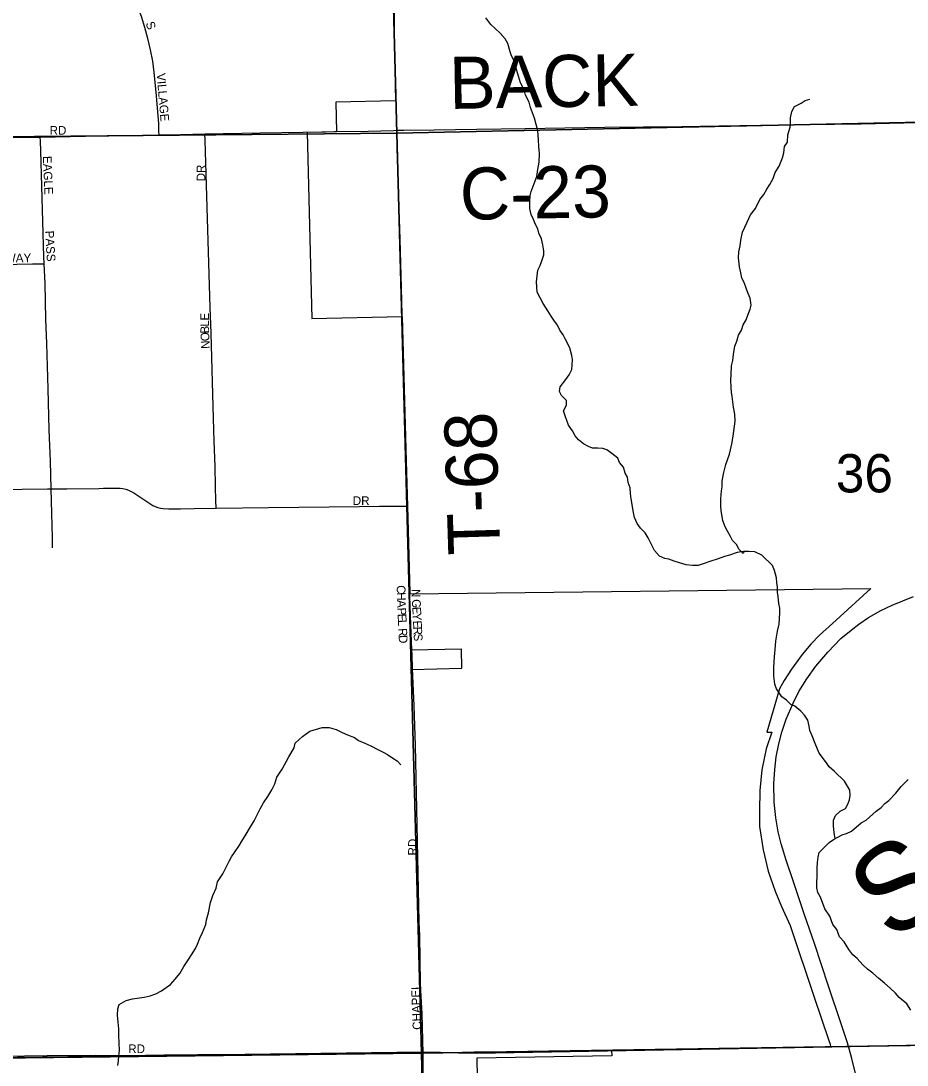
# Model space of a CAD drawing. Extents: x 1985906 to 2360102, y 891258 to 1222054.
# Drawn here: x 2133334 to 2138439, y 1025482 to 1031500 of the extents above; entities that cross this region are included whole.
import ezdxf

# ---------------------------------------------------------------- set-up
doc = ezdxf.new("R2010")
doc.units = 0
for name, color, linetype in [('GM_X_City_Street', 7, 'Continuous'), ('GM_X_City_Street_Text', 7, 'Continuous'), ('GM_X_Corporation', 7, 'Continuous'), ('GM_X_County_Road', 7, 'Continuous'), ('GM_X_County_Road_Text', 7, 'Continuous'), ('GM_X_Minor_River', 7, 'Continuous'), ('GM_X_Minor_River_Text', 7, 'Continuous'), ('GM_X_Rail_Line', 7, 'Continuous'), ('GM_X_Section', 7, 'Continuous'), ('GM_X_Section_Text', 7, 'Continuous'), ('GM_X_Township', 7, 'Continuous'), ('GM_X_Township_Road', 7, 'Continuous'), ('GM_X_Township_Road_Text', 7, 'Continuous')]:
    doc.layers.add(name, color=color, linetype=linetype)

msp = doc.modelspace()

# ---------------------------------------------------------------- linework, layer by layer
at = {"layer": 'GM_X_City_Street'}
for points in [[(2134129.3, 1030843.6), (2134128.8, 1030862), (2134127.8, 1030907.9), (2134112, 1031088.8), (2134101.8, 1031203.3), (2134093, 1031268.4), (2134080.5, 1031334), (2134065.3, 1031398.2), (2134048.2, 1031462.2), (2134027.9, 1031524.2), (2134003.2, 1031586), (2133976.9, 1031646.2), (2133963.8, 1031677.1), (2133958.7, 1031694.1), (2133954.7, 1031709), (2133951.4, 1031726.4), (2133950.9, 1031734.7), (2133951.4, 1031742), (2133952.9, 1031749.3), (2133955.3, 1031756.3), (2133961.5, 1031768.2), (2133975.3, 1031788.5)], [(2132225.9, 1030817.6), (2132301.9, 1030816.6), (2132421.9, 1030815.5), (2132588.3, 1030818.1), (2133050.7, 1030823.1), (2133267.6, 1030827.1), (2133445.3, 1030830.4)], [(2133445.3, 1030830.4), (2133791.9, 1030836.8), (2133841, 1030838.3), (2134129.3, 1030843.6)], [(2133468.1, 1030098.8), (2133466.5, 1030139.3), (2133448.4, 1030751.2), (2133446.3, 1030805.8), (2133445.3, 1030830.4)], [(2134129.3, 1030843.6), (2134252.2, 1030845.8), (2134393.4, 1030848.5)], [(2134393.4, 1030848.5), (2134711.4, 1030854.4), (2134959.2, 1030858.7)], [(2134458.7, 1028691.6), (2134457.6, 1028734.8), (2134455.4, 1028816.7), (2134452.4, 1028931.2), (2134447.1, 1029078.4), (2134442.8, 1029209.2), (2134429.1, 1029699.9), (2134424.6, 1029847.1), (2134399.9, 1030681.2), (2134394.8, 1030812), (2134393.4, 1030848.5)], [(2132293.6, 1030074.9), (2132348.5, 1030076.7), (2132479.8, 1030081.2), (2132545.4, 1030084), (2132676.9, 1030086), (2132923.3, 1030090.5), (2133021.8, 1030094.7), (2133219, 1030096.3), (2133399.8, 1030099.8), (2133432.8, 1030099.3), (2133468.1, 1030098.8)], [(2133508.1, 1028802.8), (2133503.6, 1028961.5), (2133497.2, 1029143.4), (2133490.9, 1029379.8), (2133483.5, 1029639.7), (2133478.1, 1029780.9), (2133472.9, 1029986.4), (2133468.1, 1030098.8)], [(2132440.5, 1028788.1), (2132483.5, 1028788.4), (2132584, 1028788.8), (2132797.1, 1028793.1), (2133126.6, 1028797.1), (2133340.4, 1028800.1), (2133486.5, 1028802.5), (2133508.1, 1028802.8)], [(2133508.1, 1028802.8), (2133597.7, 1028802.8), (2133782, 1028805.6), (2133809.2, 1028806), (2133860.2, 1028807.1), (2133874.4, 1028807.3), (2133888.3, 1028807.3), (2133904.6, 1028806.5), (2133921.6, 1028804.7), (2133938.2, 1028800.7), (2133953.9, 1028794.8), (2133983.6, 1028779.6), (2134025.5, 1028752.9), (2134093.4, 1028707.5), (2134107.6, 1028700.5), (2134122.2, 1028695.1), (2134137.7, 1028691.8), (2134153.6, 1028689.6), (2134185.9, 1028688.4), (2134252.2, 1028688.4), (2134332.1, 1028689.2), (2134458.7, 1028691.6)], [(2133516.3, 1028462), (2133515.3, 1028521.9), (2133512.1, 1028660.9), (2133508.1, 1028802.8)], [(2134458.7, 1028691.6), (2134759.5, 1028695.4), (2135283.9, 1028701.2), (2135398.7, 1028702.8), (2135480.8, 1028702.5), (2135530, 1028702.5), (2135561.9, 1028702.4)], [(2135586.1, 1027875.9), (2135580.1, 1028018.3), (2135575.1, 1028182), (2135575.5, 1028206)], [(2135650.4, 1025549.6), (2135645.1, 1025777.7), (2135639.4, 1025877.3), (2135636.7, 1025952.9), (2135631.1, 1026227.1), (2135628.4, 1026305.8), (2135617.5, 1026865.7), (2135606.2, 1027323.9), (2135598.4, 1027552.8), (2135590.2, 1027766.7)], [(2132102.3, 1025520.9), (2132355, 1025523.6), (2132616.3, 1025527.6), (2132928.1, 1025530.4), (2133222.8, 1025533.8), (2133485.4, 1025536.6), (2133763.4, 1025538.2), (2133943.2, 1025537.9), (2134156.6, 1025541), (2134353.1, 1025542.1), (2134631.4, 1025542), (2135008.1, 1025544.9), (2135385, 1025547.9), (2135650.4, 1025549.6)], [(2135650.4, 1025549.6), (2135810.7, 1025553.9), (2135944.4, 1025557.3), (2135956, 1025557.4), (2136388.4, 1025560.6), (2136583, 1025564.3)], [(2135665.2, 1023007), (2135677.2, 1023054.2), (2135685.6, 1023102.1), (2135692.9, 1023182.4), (2135696.1, 1023263.7), (2135695.1, 1023378.3), (2135688.5, 1023639.4), (2135685.3, 1023786.6), (2135681.9, 1023966.3), (2135679.3, 1024080.7), (2135675.5, 1024210.9), (2135671.7, 1024357.3), (2135668.2, 1024422), (2135668.5, 1024471.1), (2135666.6, 1024548.1), (2135664.4, 1024615.4), (2135662.8, 1024698), (2135659.8, 1024877.8), (2135659, 1024975.6), (2135655.5, 1025171.6), (2135651.9, 1025350.3), (2135650.5, 1025463.2), (2135650.4, 1025549.6)]]:
    msp.add_lwpolyline(points, dxfattribs=at)
at = {"layer": 'GM_X_Corporation'}
msp.add_lwpolyline([(2135440.3, 1033508.9), (2135491.5, 1031039.2), (2135148.5, 1031031.8), (2135151.7, 1030861.2), (2134982, 1030856.9), (2135010, 1029785.3), (2135529.8, 1029796.4), (2135574.2, 1028198.2), (2138230.2, 1028228.2), (2138009.5, 1028026.6), (2137934.7, 1027958.8), (2137885.5, 1027907.3), (2137833.8, 1027848.2), (2137773.2, 1027764.4), (2137731, 1027698.4), (2137703.3, 1027650.7), (2137631.4, 1027399.7), (2137659.4, 1027399.8), (2137628, 1027305), (2137603.1, 1027182.9), (2137589.9, 1027064.7), (2137588.7, 1026947.3), (2137588.8, 1026857.1), (2137609.8, 1026723.1), (2137639.1, 1026598.7), (2137679.9, 1026484.1), (2137715.9, 1026396.3), (2137765.4, 1026285.3), (2137903.8, 1025874.1), (2137988, 1025623.8), (2137996.1, 1025602.4), (2137997.6, 1025587.3), (2136736.7, 1025564.4), (2136737.2, 1025534.4), (2135960.3, 1025521.3), (2135964.1, 1025292.2)], dxfattribs=at)
msp.add_lwpolyline([(2135582.9, 1027872.6), (2135585.9, 1027761.6), (2135874.4, 1027769.6), (2135872.2, 1027878.6)], close=True, dxfattribs=at)
at = {"layer": 'GM_X_County_Road'}
for points in [[(2135499.9, 1030869.2), (2135539.8, 1030870.4), (2135713.6, 1030872.7), (2135959.8, 1030876.1), (2136238.5, 1030879.2), (2136468.2, 1030882.6), (2136697.9, 1030886.6), (2137140.5, 1030891.9), (2137353.8, 1030894.9), (2137714.8, 1030900.7), (2138174, 1030907.4), (2138420.1, 1030911.6), (2138928.8, 1030920.4), (2139256.9, 1030925.8), (2139683.6, 1030932.1), (2140011.6, 1030940), (2140355.9, 1030954.3), (2140716.6, 1030967.3), (2140819.1, 1030971.7)], [(2134959.2, 1030858.7), (2135088.9, 1030860.9), (2135140.1, 1030861.7)], [(2135140.1, 1030861.7), (2135335.1, 1030864.7), (2135480, 1030868.7), (2135499.9, 1030869.2)]]:
    msp.add_lwpolyline(points, dxfattribs=at)
at = {"layer": 'GM_X_Minor_River'}
for points in [[(2136439.8, 1029390.2), (2136473.4, 1029432.8), (2136493.2, 1029459.1), (2136506.8, 1029491.4), (2136510.5, 1029517.5), (2136512.1, 1029547.6), (2136507.8, 1029571.7), (2136497.1, 1029615.6), (2136468.4, 1029667.4), (2136458, 1029691.3), (2136437.6, 1029717.1), (2136425.2, 1029747), (2136404.7, 1029774.8), (2136388.3, 1029798.7), (2136369.9, 1029828.5), (2136343.2, 1029870.3), (2136324.7, 1029904.2), (2136308.2, 1029936), (2136303.4, 1029996.1), (2136307, 1030030.3), (2136312.6, 1030062.4), (2136324.3, 1030090.7), (2136335.9, 1030122.9), (2136345.6, 1030151.1), (2136347.3, 1030175.2), (2136340.9, 1030209.2), (2136332.4, 1030243.2), (2136317.9, 1030277.1), (2136311.6, 1030301.1), (2136299.2, 1030327), (2136286.8, 1030354.9), (2136274.3, 1030384.9), (2136265.8, 1030418.8), (2136265.3, 1030460.9), (2136266.9, 1030493.1), (2136272.6, 1030517.2), (2136290.1, 1030563.6), (2136305.6, 1030603.9), (2136311.1, 1030644.1), (2136318.6, 1030686.3), (2136322, 1030736.5), (2136317.4, 1030776.5), (2136314.9, 1030814.6), (2136314.6, 1030842.7), (2136312.3, 1030866.7), (2136293.2, 1030938.7), (2136280.8, 1030970.6), (2136270.4, 1031000.6), (2136261.9, 1031030.5), (2136241.3, 1031072.4), (2136232.9, 1031102.3), (2136212.3, 1031142.2), (2136199.7, 1031182.1), (2136191.3, 1031214.1), (2136176.6, 1031266.1), (2136160.1, 1031297.9), (2136151.7, 1031321.9), (2136139.1, 1031369.9), (2136122.7, 1031395.7), (2136094.1, 1031429.4), (2136065.7, 1031455.1), (2136041.3, 1031478.9), (2136012.7, 1031516.6)], [(2137500.4, 1028441.6), (2137494.5, 1028429.5), (2137472.1, 1028453.3), (2137455.7, 1028481.2), (2137433.3, 1028504.9), (2137420.9, 1028528.8), (2137404.5, 1028558.7), (2137390, 1028588.6), (2137377.6, 1028620.5), (2137368.8, 1028676.6), (2137366.4, 1028704.6), (2137365.9, 1028744.7), (2137369.3, 1028790.9), (2137373, 1028815), (2137374.6, 1028847.1), (2137382.1, 1028889.3), (2137395.5, 1028943.7), (2137416.8, 1029002.1), (2137432, 1029070.5), (2137439.3, 1029122.7), (2137448.5, 1029193.1), (2137445.9, 1029233.2), (2137439.4, 1029273.2), (2137430.6, 1029335.2), (2137428.2, 1029359.3), (2137425.9, 1029385.3), (2137423.3, 1029431.4), (2137424.9, 1029459.5), (2137428.3, 1029511.7), (2137435.9, 1029541.9), (2137439.5, 1029578), (2137446.9, 1029624.3), (2137458.6, 1029654.5), (2137468.1, 1029688.7), (2137485.9, 1029717), (2137495.5, 1029747.3), (2137511.2, 1029777.5), (2137522.8, 1029809.8), (2137534.5, 1029838), (2137540.2, 1029862.2), (2137535.7, 1029902.2), (2137523.3, 1029928.1), (2137514.9, 1029954.1), (2137500.4, 1029992), (2137488, 1030017.9), (2137481.6, 1030047.9), (2137473.1, 1030081.9), (2137468.4, 1030134), (2137470, 1030168.1), (2137477.5, 1030204.3), (2137481.1, 1030236.4), (2137490.6, 1030282.7), (2137518, 1030339.2), (2137537.5, 1030381.6), (2137565.1, 1030418.1), (2137590.6, 1030470.6), (2137614.3, 1030499), (2137632, 1030529.3), (2137647.7, 1030557.6), (2137667.3, 1030591.9), (2137678.9, 1030626.2), (2137702.5, 1030662.6), (2137722, 1030711), (2137729.7, 1030739.2), (2137733.2, 1030775.3), (2137750.9, 1030801.6), (2137752.4, 1030843.8), (2137765.9, 1030888.1), (2137767.5, 1030916.2), (2137767.2, 1030940.2), (2137774.8, 1030978.5), (2137790.5, 1031006.8), (2137828.4, 1031025.3), (2137852.3, 1031041.7), (2137878.3, 1031048)], [(2138025.7, 1026787.1), (2138019.4, 1026820), (2138014.8, 1026860), (2138014.4, 1026894.1), (2138026.1, 1026920.4), (2138053.9, 1026944.8), (2138083.8, 1026961.2), (2138097.6, 1026985.5), (2138107.3, 1027009.7), (2138110.9, 1027037.8), (2138108.6, 1027065.9), (2138096.2, 1027089.8), (2138077.8, 1027117.6), (2138020.8, 1027173), (2137990.4, 1027200.7), (2137974, 1027224.5), (2137933.1, 1027280.1), (2137910.3, 1027336), (2137891.6, 1027379.9), (2137879.2, 1027409.8), (2137874.8, 1027435.8), (2137866.4, 1027469.8), (2137847.9, 1027497.6), (2137827.6, 1027521.4), (2137793, 1027551), (2137768.8, 1027560.7), (2137744.4, 1027584.5), (2137718, 1027604.2), (2137687.3, 1027649.9), (2137676.9, 1027677.8), (2137672.3, 1027723.9), (2137671.6, 1027776), (2137674.9, 1027834.2), (2137678.4, 1027876.4), (2137683.8, 1027924.6), (2137693.1, 1027982.9), (2137702.6, 1028023.2), (2137705.8, 1028087.4), (2137705.4, 1028115.4), (2137701, 1028141.5), (2137696.5, 1028181.5), (2137692.2, 1028207.5), (2137691.8, 1028235.6), (2137689.4, 1028263.7), (2137687.1, 1028289.7), (2137674.5, 1028331.7), (2137664.1, 1028361.6), (2137603, 1028420.9), (2137562.6, 1028440.5), (2137526.5, 1028442), (2137496.3, 1028441.6), (2137460.3, 1028435.1), (2137416.3, 1028420.5), (2137386.3, 1028412), (2137350.3, 1028399.5), (2137302.3, 1028384.8), (2137270.3, 1028372.4), (2137236.3, 1028361.9), (2137202.2, 1028361.4), (2137166, 1028365), (2137127.7, 1028376.5), (2137097.4, 1028386.1), (2137067.2, 1028397.8), (2137043, 1028401.4), (2137012.7, 1028415.1), (2136984.2, 1028446.8), (2136963.6, 1028490.7), (2136947.1, 1028520.5), (2136930.7, 1028548.4), (2136904.2, 1028576.1), (2136883.8, 1028603.9), (2136869.3, 1028637.8), (2136860.8, 1028675.8), (2136854.3, 1028711.8), (2136849.8, 1028745.9), (2136845.4, 1028775.9), (2136843, 1028807.9), (2136832.5, 1028839.9), (2136828.1, 1028869.9), (2136815.8, 1028893.8), (2136805.3, 1028927.8), (2136782.8, 1028955.6), (2136772.5, 1028979.5), (2136738, 1029007.1), (2136709.6, 1029026.8), (2136685.4, 1029034.5), (2136657.2, 1029038.1), (2136627.1, 1029037.7), (2136602.9, 1029047.4), (2136574.6, 1029063.1), (2136546.2, 1029084.8), (2136527.8, 1029108.6), (2136511.4, 1029136.5), (2136488.9, 1029170.3), (2136470.1, 1029224.2), (2136459.7, 1029252.1), (2136477.3, 1029284.4), (2136477, 1029312.5), (2136448.5, 1029340.2), (2136436.1, 1029364.1), (2136439.8, 1029390.2)], [(2133891.9, 1025479.5), (2133895.6, 1025505.6), (2133897.2, 1025535.7), (2133900.8, 1025565.8), (2133900.3, 1025607.9), (2133897.7, 1025654), (2133897.2, 1025690.1), (2133894.7, 1025728.2), (2133890.2, 1025770.2), (2133891.7, 1025806.4), (2133899.4, 1025830.5), (2133939.3, 1025853.1), (2133977.3, 1025863.7), (2134003.4, 1025868), (2134043.5, 1025872.6), (2134077.5, 1025881), (2134111.5, 1025891.5), (2134143.4, 1025910), (2134171.3, 1025928.4), (2134195.1, 1025946.8), (2134222.8, 1025977.2), (2134248.5, 1026009.7), (2134272.1, 1026050.1), (2134299.7, 1026090.6), (2134317.4, 1026116.9), (2134339, 1026153.3), (2134350.8, 1026179.5), (2134364.4, 1026213.8), (2134380, 1026246.1), (2134399.5, 1026292.5), (2134403.2, 1026318.6), (2134414.7, 1026358.9), (2134426, 1026419.2), (2134439.5, 1026459.5), (2134459, 1026501.8), (2134466.6, 1026538), (2134496.1, 1026584.6), (2134519.6, 1026631), (2134533.3, 1026657.3), (2134547.1, 1026681.5), (2134564.8, 1026707.8), (2134592.4, 1026748.3), (2134606.1, 1026772.5), (2134631.7, 1026813), (2134651.4, 1026845.3), (2134676.9, 1026889.8), (2134698.5, 1026932.2), (2134712.2, 1026958.5), (2134731.8, 1026992.8), (2134755.4, 1027029.2), (2134779, 1027067.7), (2134796.7, 1027102), (2134808.2, 1027140.3), (2134839.7, 1027186.8), (2134877, 1027257.5), (2134908.4, 1027310.1), (2134914.1, 1027336.2), (2134955.8, 1027374.9), (2134997.6, 1027405.5), (2135069.6, 1027426.5), (2135109.7, 1027427.1), (2135150.1, 1027415.6), (2135184.4, 1027398), (2135214.7, 1027384.3), (2135255.1, 1027368.8), (2135279.4, 1027353.1), (2135315.7, 1027337.5), (2135350.1, 1027322), (2135390.5, 1027300.4), (2135420.8, 1027284.8), (2135445.1, 1027271.1), (2135475.5, 1027251.4), (2135501.8, 1027235.7), (2135522.2, 1027211.9)], [(2138460.3, 1025799), (2138437.8, 1025834.8), (2138393.1, 1025870.3), (2138372.7, 1025896.1), (2138342.2, 1025925.8), (2138309.7, 1025953.4), (2138275.2, 1025983.1), (2138242.7, 1026010.7), (2138210.3, 1026034.3), (2138183.8, 1026060.1), (2138151.3, 1026095.7), (2138126.9, 1026117.5), (2138104.4, 1026147.3), (2138075.7, 1026193), (2138049.2, 1026220.7), (2138034.6, 1026262.7), (2138012.2, 1026292.4), (2137993.5, 1026340.3), (2137964.8, 1026382.1), (2137939.8, 1026449.9), (2137925.4, 1026475.8), (2137919.1, 1026503.8), (2137918.6, 1026537.9), (2137920.2, 1026566), (2137921.6, 1026616.1), (2137923.2, 1026650.2), (2137926.8, 1026680.4), (2137932.5, 1026706.5), (2137960.3, 1026733), (2137990, 1026765.4), (2138015.9, 1026781.8), (2138065.7, 1026808.6), (2138089.7, 1026816.9), (2138119.7, 1026829.3), (2138175.3, 1026878.2), (2138203.2, 1026892.6), (2138260.7, 1026945.5), (2138290.6, 1026966), (2138310.4, 1026990.3), (2138334.2, 1027006.7), (2138373.9, 1027049.3), (2138405.5, 1027087.9), (2138445.1, 1027128.5)]]:
    msp.add_lwpolyline(points, dxfattribs=at)
at = {"layer": 'GM_X_Rail_Line'}
msp.add_lwpolyline([(2138146.1, 1025418.5), (2138120.7, 1025520.5), (2138095.4, 1025610.8), (2138060.1, 1025719.6), (2137986.5, 1025936), (2137904.9, 1026182.8), (2137848.6, 1026347.9), (2137780.6, 1026549.5), (2137741.7, 1026662.6), (2137713.8, 1026756.6), (2137697.1, 1026825.3), (2137683.5, 1026906.9), (2137673.6, 1026997.8), (2137671.2, 1027103.5), (2137677.2, 1027185.6), (2137685.4, 1027258.1), (2137700.2, 1027332.9), (2137716.9, 1027401), (2137742.3, 1027475.2), (2137781.9, 1027567.3), (2137815.3, 1027634.1), (2137861, 1027707.7), (2137913.6, 1027781.2), (2137981.6, 1027862.3), (2138058.3, 1027940.1), (2138117, 1027989), (2138161.5, 1028022.4), (2138217.2, 1028060.7), (2138287.7, 1028100.9), (2138352.6, 1028131.9), (2138475.7, 1028183.2)], dxfattribs=at)
at = {"layer": 'GM_X_Section'}
for points in [[(2135365.6, 1036205), (2140678.7, 1036262.1), (2140811.8, 1030963.7), (2135499.1, 1030852.6), (2135418, 1033901.9)], [(2130202.8, 1036134.8), (2135365.6, 1036205), (2135418, 1033901.9), (2135499.1, 1030852.6), (2130280.1, 1030804)], [(2140811.8, 1030963.7), (2140905, 1025633), (2135642.2, 1025550.2), (2135499.1, 1030852.6)], [(2135499.1, 1030852.6), (2135642.2, 1025550.2), (2130421.3, 1025489.7), (2130375.3, 1025487.4), (2130280.1, 1030804)], [(2135642.2, 1025550.2), (2140905, 1025633), (2141004.5, 1020248.3), (2135768, 1020137.7)], [(2130421.3, 1025489.7), (2135642.2, 1025550.2), (2135768, 1020137.7), (2130549.1, 1020075.3)]]:
    msp.add_lwpolyline(points, close=True, dxfattribs=at)
at = {"layer": 'GM_X_Township'}
for points in [[(2140422.6, 1056659.9), (2140460.2, 1052522.1), (2140436.8, 1052221.4), (2140488.7, 1049852.1), (2140491.3, 1049579.9), (2140512.3, 1047194.7), (2140550, 1044468.5), (2140555.6, 1044290.7), (2140603.6, 1041617.3), (2140643.6, 1038550.5), (2140691.3, 1036363.6), (2140692.5, 1036252.5), (2140808.9, 1030973.6), (2140829.2, 1028978.9), (2140910.9, 1025638.8), (2135959.6, 1025551.2), (2135644.8, 1025556.9), (2131125.3, 1025495.7)], [(2131125.3, 1025495.7), (2135644.8, 1025556.9), (2135959.6, 1025551.2), (2140910.9, 1025638.8), (2140957.9, 1024059.1), (2140992.6, 1021457.6), (2140989.6, 1021008.1), (2140995.6, 1020742.8), (2140996.5, 1020683.7), (2141011.9, 1019647.4), (2141011.9, 1019058.8), (2141011, 1017657), (2141011, 1017622.9), (2141097.8, 1012223.7), (2141126.9, 1009599), (2140462.9, 1009595.7), (2137186.3, 1009553.5), (2135789.3, 1009523.9), (2133580.3, 1009513.3), (2133246.9, 1009511.7)]]:
    msp.add_lwpolyline(points, dxfattribs=at)
at = {"layer": 'GM_X_Township_Road'}
for points in [[(2135495.3, 1031049), (2135489, 1031273.7), (2135486.7, 1031404.9), (2135485.2, 1031618), (2135482, 1031798.4), (2135478.3, 1031929.5), (2135474.1, 1032076.9), (2135471.7, 1032162.1)], [(2135499.9, 1030869.2), (2135497.6, 1030958.4), (2135495.3, 1031049)], [(2135531.1, 1029807), (2135525.8, 1029962.2), (2135518.4, 1030240.9), (2135511.6, 1030470.2), (2135502.2, 1030765.4), (2135499.9, 1030869.2)], [(2135561.9, 1028702.4), (2135547.8, 1029224.6), (2135540.8, 1029437.7), (2135535.8, 1029618.2), (2135532.6, 1029762.5), (2135531.1, 1029807)], [(2135575.5, 1028206), (2135561.9, 1028702.4)], [(2135590.2, 1027766.7), (2135587.3, 1027848.3), (2135586.1, 1027875.9)]]:
    msp.add_lwpolyline(points, dxfattribs=at)

# ---------------------------------------------------------------- texts
at = {"layer": 'GM_X_City_Street_Text'}
for s, rotation, p in [('S', 290.1002, (2134051.4, 1031485.8)), ('VILLAGE', 274.76456, (2134115.5, 1031196.1)), ('RD', 0.00001, (2133498.9, 1030843.9)), ('EAGLE', 272.48833, (2133459.9, 1030720.5)), ('DR', 90, (2134395.9, 1030574.9)), ('PASS', 273.36459, (2133473.1, 1030289.4)), ('GATEWAY', 0.81667, (2133059.1, 1030104.7)), ('E', 90, (2134417.9, 1029772.9)), ('L', 90.02733, (2134417.9, 1029737.7)), ('B', 90.55862, (2134418.3, 1029698.2)), ('O', 92.44874, (2134420.2, 1029654.7)), ('N', 92.7991, (2134422.3, 1029610.8)), ('DR', 0.00001, (2135245.7, 1028709.7)), ('C', 270.24289, (2135499.1, 1028247.2)), ('H', 271.46865, (2135499.3, 1028206.5)), ('N', 270.5465, (2135585.1, 1028225.2)), ('A', 272.29232, (2135500.4, 1028161.7)), ('P', 272.71648, (2135502.2, 1028117.3)), ('G', 272.87943, (2135586, 1028165.8)), ('E', 273.0167, (2135588.3, 1028121.7)), ('E', 272.82866, (2135503.9, 1028082)), ('Y', 273.02621, (2135590.1, 1028086.5)), ('L', 272.81467, (2135505.6, 1028046.9)), ('R', 272.80813, (2135508, 1027998.6)), ('E', 273.00705, (2135592.4, 1028042.6)), ('R', 273.02174, (2135594.3, 1028007.4)), ('D', 272.8121, (2135509.9, 1027959)), ('S', 273.04172, (2135596.3, 1027967.9)), ('RD', 90, (2135614.7, 1026689.7)), ('CHAPEL', 92.08192, (2135641.1, 1025685.9)), ('RD', 0.00001, (2133952.1, 1025550.7))]:
    msp.add_text(s, height=50, rotation=rotation, dxfattribs=at).set_placement(p)
at = {"layer": 'GM_X_County_Road_Text'}
for s, rotation, p in [('BACK', 0.98416, (2135803.2, 1030992.1)), ('C-23', 1.03498, (2135865.1, 1030352.9))]:
    msp.add_text(s, height=300, rotation=rotation, dxfattribs=at).set_placement(p)
at = {"layer": 'GM_X_Minor_River_Text'}
msp.add_text('Spring', height=500.13, rotation=36.76239, dxfattribs=at).set_placement((2138352.2, 1026182.2))
at = {"layer": 'GM_X_Section_Text'}
msp.add_text('36', height=221, rotation=0.00001, dxfattribs=at).set_placement((2138028.7, 1028782.2))
at = {"layer": 'GM_X_Township_Road_Text'}
msp.add_text('T-68', height=300, rotation=91.76688, dxfattribs=at).set_placement((2136096.1, 1028426.2))

doc.saveas('drawing.dxf')
